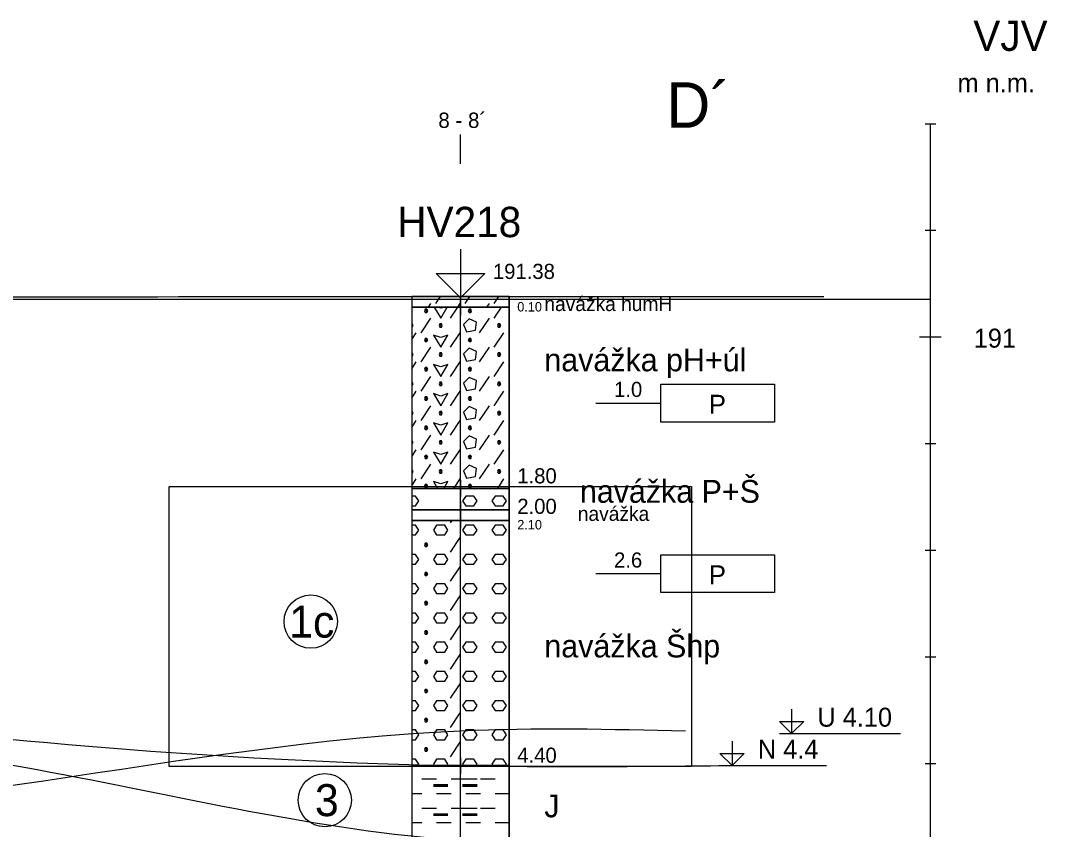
# Model space of a CAD drawing. Extents: x 3042 to 4120, y 576 to 2694.
# Drawn here: x 3598.44 to 3646.62, y 891.76 to 929.7 of the extents above; entities that cross this region are included whole.
import ezdxf

# ---------------------------------------------------------------- set-up
doc = ezdxf.new("R2010")
doc.units = 0
for name, color, linetype in [('11', 7, 'Continuous'), ('15', 7, 'Continuous'), ('16', 7, 'Continuous'), ('17', 7, 'Continuous'), ('18', 7, 'Continuous'), ('19', 7, 'Continuous'), ('20', 7, 'Continuous'), ('21', 7, 'Continuous'), ('22', 7, 'Continuous'), ('51', 7, 'Continuous'), ('52', 7, 'Continuous'), ('53', 7, 'Continuous'), ('56', 7, 'Continuous'), ('61', 7, 'Continuous'), ('62', 7, 'Continuous'), ('HPV', 7, 'Continuous'), ('ig vrty popis', 7, 'Continuous'), ('pomocna', 7, 'Continuous'), ('rozhraní', 7, 'Continuous')]:
    doc.layers.add(name, color=color, linetype=linetype)

msp = doc.modelspace()

# ---------------------------------------------------------------- linework, layer by layer
at = {"layer": '11'}
msp.add_line((3619.082, 916.759), (3629.082, 916.759), dxfattribs=at)
at = {"layer": '15'}
msp.add_lwpolyline([(3619.082, 918.982), (3619.082, 916.696), (3617.939, 917.839), (3620.225, 917.839), (3619.082, 916.696)], dxfattribs=at)
at = {"layer": '18'}
msp.add_line((3619.082, 866.759), (3619.082, 916.759), dxfattribs=at)
at = {"layer": '19'}
for p, q in [((3640.878, 924.859), (3641.386, 924.859)), ((3640.878, 919.859), (3641.386, 919.859)), ((3640.624, 914.859), (3641.64, 914.859)), ((3640.878, 909.859), (3641.386, 909.859)), ((3640.878, 904.859), (3641.386, 904.859)), ((3640.878, 899.859), (3641.386, 899.859)), ((3640.878, 894.859), (3641.386, 894.859))]:
    msp.add_line(p, q, dxfattribs=at)
at = {"layer": '21'}
msp.add_line((3641.132, 864.859), (3641.132, 924.859), dxfattribs=at)
at = {"layer": '22'}
msp.add_lwpolyline([(3619.082, 922.982), (3619.082, 922.982), (3619.082, 924.351)], dxfattribs=at)
at = {"layer": '51'}
for p, q in [((3617.583, 916.259), (3617.697, 916.43)), ((3617.926, 916.43), (3618.145, 916.759)), ((3618.955, 916.259), (3619.069, 916.43)), ((3619.298, 916.43), (3619.517, 916.759)), ((3620.327, 916.259), (3620.441, 916.43)), ((3620.669, 916.43), (3620.889, 916.759)), ((3618.612, 915.744), (3618.955, 916.259)), ((3620.669, 915.744), (3621.012, 916.259)), ((3617.24, 915.058), (3617.697, 915.744)), ((3619.983, 915.058), (3620.441, 915.744)), ((3616.796, 915.376), (3616.821, 915.325)), ((3616.796, 914.735), (3617.012, 915.058)), ((3618.612, 914.373), (3619.069, 915.058)), ((3620.669, 914.373), (3621.126, 915.058)), ((3621.355, 915.058), (3621.368, 915.077)), ((3616.796, 914.004), (3616.821, 913.954)), ((3617.24, 913.687), (3617.697, 914.373)), ((3619.983, 913.687), (3620.441, 914.373)), ((3616.796, 913.363), (3617.012, 913.687)), ((3618.612, 913.001), (3619.069, 913.687)), ((3620.669, 913.001), (3621.126, 913.687)), ((3621.355, 913.687), (3621.368, 913.706)), ((3617.24, 912.315), (3617.697, 913.001)), ((3619.983, 912.315), (3620.441, 913.001)), ((3616.796, 912.633), (3616.821, 912.582)), ((3616.796, 911.991), (3617.012, 912.315)), ((3618.612, 911.629), (3619.069, 912.315)), ((3620.669, 911.629), (3621.126, 912.315)), ((3621.355, 912.315), (3621.368, 912.334)), ((3617.24, 910.944), (3617.697, 911.629)), ((3619.983, 910.944), (3620.441, 911.629)), ((3616.796, 911.261), (3616.821, 911.21)), ((3616.796, 910.62), (3617.012, 910.944)), ((3618.612, 910.258), (3619.069, 910.944)), ((3620.669, 910.258), (3621.126, 910.944)), ((3621.355, 910.944), (3621.368, 910.963)), ((3617.24, 909.572), (3617.697, 910.258)), ((3619.983, 909.572), (3620.441, 910.258)), ((3616.796, 909.89), (3616.821, 909.839)), ((3616.796, 909.248), (3617.012, 909.572)), ((3618.612, 908.886), (3619.069, 909.572)), ((3620.669, 908.886), (3621.126, 909.572)), ((3621.355, 909.572), (3621.368, 909.591)), ((3617.24, 908.2), (3617.697, 908.886)), ((3619.983, 908.2), (3620.441, 908.886)), ((3616.796, 908.518), (3616.821, 908.467)), ((3616.796, 907.877), (3617.012, 908.2)), ((3618.775, 907.759), (3619.069, 908.2)), ((3620.832, 907.759), (3621.126, 908.2)), ((3621.355, 908.2), (3621.368, 908.219)), ((3617.812, 908.086), (3618.008, 907.759)), ((3618.612, 906.143), (3618.689, 906.259)), ((3618.612, 904.771), (3619.069, 905.457)), ((3618.612, 903.4), (3619.069, 904.086)), ((3618.612, 902.028), (3619.069, 902.714)), ((3618.612, 900.657), (3619.069, 901.342)), ((3618.612, 899.285), (3619.069, 899.971)), ((3618.612, 897.913), (3619.069, 898.599)), ((3618.612, 896.542), (3619.069, 897.228)), ((3618.612, 895.17), (3619.069, 895.856)), ((3617.278, 894.142), (3617.964, 894.142)), ((3617.812, 893.875), (3618.498, 893.875)), ((3617.812, 893.837), (3618.498, 893.837)), ((3617.812, 893.799), (3618.498, 893.799)), ((3618.65, 894.142), (3619.336, 894.142)), ((3619.183, 894.142), (3619.869, 894.142)), ((3619.183, 893.875), (3619.869, 893.875)), ((3619.183, 893.837), (3619.869, 893.837)), ((3619.183, 893.799), (3619.869, 893.799)), ((3620.022, 894.142), (3620.707, 894.142)), ((3616.796, 893.456), (3617.278, 893.456)), ((3617.964, 893.456), (3618.65, 893.456)), ((3619.336, 893.456), (3620.022, 893.456)), ((3620.707, 893.456), (3621.368, 893.456)), ((3617.278, 892.77), (3617.964, 892.77)), ((3618.65, 892.77), (3619.336, 892.77)), ((3619.183, 892.77), (3619.869, 892.77)), ((3620.022, 892.77), (3620.707, 892.77)), ((3617.812, 892.503), (3618.498, 892.503)), ((3617.812, 892.465), (3618.498, 892.465)), ((3617.812, 892.427), (3618.498, 892.427)), ((3619.183, 892.503), (3619.869, 892.503)), ((3619.183, 892.465), (3619.869, 892.465)), ((3619.183, 892.427), (3619.869, 892.427)), ((3616.796, 892.084), (3617.278, 892.084)), ((3617.964, 892.084), (3618.65, 892.084)), ((3619.336, 892.084), (3620.022, 892.084)), ((3620.707, 892.084), (3621.368, 892.084))]:
    msp.add_line(p, q, dxfattribs=at)
for points in [[(3616.796, 916.259), (3621.368, 916.259), (3621.368, 916.759), (3616.796, 916.759)], [(3616.796, 907.759), (3621.368, 907.759), (3621.368, 916.259), (3616.796, 916.259)], [(3616.796, 906.759), (3621.368, 906.759), (3621.368, 907.759), (3616.796, 907.759)], [(3616.796, 906.259), (3621.368, 906.259), (3621.368, 906.759), (3616.796, 906.759)], [(3616.796, 894.759), (3621.368, 894.759), (3621.368, 906.259), (3616.796, 906.259)], [(3616.796, 891.259), (3621.368, 891.259), (3621.368, 894.759), (3616.796, 894.759)]]:
    msp.add_lwpolyline(points, close=True, dxfattribs=at)
for points in [[(3617.431, 916.163), (3617.393, 916.087), (3617.431, 916.011), (3617.507, 916.011), (3617.545, 916.087), (3617.507, 916.163), (3617.431, 916.163), (3617.507, 916.011)], [(3617.846, 916.259), (3618.155, 915.744), (3618.464, 916.259)], [(3618.328, 916.259), (3618.155, 916.201), (3617.982, 916.259)], [(3619.488, 916.163), (3619.45, 916.087), (3619.488, 916.011), (3619.564, 916.011), (3619.602, 916.087), (3619.564, 916.163), (3619.488, 916.163), (3619.564, 916.011)], [(3616.796, 915.325), (3616.821, 915.325), (3616.859, 915.401), (3616.821, 915.478), (3616.796, 915.478)], [(3618.117, 915.478), (3618.078, 915.401), (3618.117, 915.325), (3618.193, 915.325), (3618.231, 915.401), (3618.193, 915.478), (3618.117, 915.478), (3618.193, 915.325)], [(3619.221, 915.439), (3619.374, 915.097), (3619.793, 915.173), (3619.831, 915.554), (3619.488, 915.706), (3619.221, 915.439)], [(3620.86, 915.478), (3620.822, 915.401), (3620.86, 915.325), (3620.936, 915.325), (3620.974, 915.401), (3620.936, 915.478), (3620.86, 915.478), (3620.936, 915.325)], [(3617.812, 914.944), (3618.155, 914.373), (3618.498, 914.944), (3618.155, 914.83), (3617.812, 914.944)], [(3617.431, 914.792), (3617.393, 914.716), (3617.431, 914.639), (3617.507, 914.639), (3617.545, 914.716), (3617.507, 914.792), (3617.431, 914.792), (3617.507, 914.639)], [(3619.488, 914.792), (3619.45, 914.716), (3619.488, 914.639), (3619.564, 914.639), (3619.602, 914.716), (3619.564, 914.792), (3619.488, 914.792), (3619.564, 914.639)], [(3616.796, 913.954), (3616.821, 913.954), (3616.859, 914.03), (3616.821, 914.106), (3616.796, 914.106)], [(3618.117, 914.106), (3618.078, 914.03), (3618.117, 913.954), (3618.193, 913.954), (3618.231, 914.03), (3618.193, 914.106), (3618.117, 914.106), (3618.193, 913.954)], [(3619.221, 914.068), (3619.374, 913.725), (3619.793, 913.801), (3619.831, 914.182), (3619.488, 914.335), (3619.221, 914.068)], [(3620.86, 914.106), (3620.822, 914.03), (3620.86, 913.954), (3620.936, 913.954), (3620.974, 914.03), (3620.936, 914.106), (3620.86, 914.106), (3620.936, 913.954)], [(3617.812, 913.573), (3618.155, 913.001), (3618.498, 913.573), (3618.155, 913.458), (3617.812, 913.573)], [(3617.431, 913.42), (3617.393, 913.344), (3617.431, 913.268), (3617.507, 913.268), (3617.545, 913.344), (3617.507, 913.42), (3617.431, 913.42), (3617.507, 913.268)], [(3619.488, 913.42), (3619.45, 913.344), (3619.488, 913.268), (3619.564, 913.268), (3619.602, 913.344), (3619.564, 913.42), (3619.488, 913.42), (3619.564, 913.268)], [(3616.796, 912.582), (3616.821, 912.582), (3616.859, 912.658), (3616.821, 912.734), (3616.796, 912.734)], [(3618.117, 912.734), (3618.078, 912.658), (3618.117, 912.582), (3618.193, 912.582), (3618.231, 912.658), (3618.193, 912.734), (3618.117, 912.734), (3618.193, 912.582)], [(3619.221, 912.696), (3619.374, 912.353), (3619.793, 912.43), (3619.831, 912.811), (3619.488, 912.963), (3619.221, 912.696)], [(3620.86, 912.734), (3620.822, 912.658), (3620.86, 912.582), (3620.936, 912.582), (3620.974, 912.658), (3620.936, 912.734), (3620.86, 912.734), (3620.936, 912.582)], [(3617.431, 912.049), (3617.393, 911.972), (3617.431, 911.896), (3617.507, 911.896), (3617.545, 911.972), (3617.507, 912.049), (3617.431, 912.049), (3617.507, 911.896)], [(3617.812, 912.201), (3618.155, 911.629), (3618.498, 912.201), (3618.155, 912.087), (3617.812, 912.201)], [(3619.488, 912.049), (3619.45, 911.972), (3619.488, 911.896), (3619.564, 911.896), (3619.602, 911.972), (3619.564, 912.049), (3619.488, 912.049), (3619.564, 911.896)], [(3619.221, 911.325), (3619.374, 910.982), (3619.793, 911.058), (3619.831, 911.439), (3619.488, 911.591), (3619.221, 911.325)], [(3616.796, 911.21), (3616.821, 911.21), (3616.859, 911.287), (3616.821, 911.363), (3616.796, 911.363)], [(3618.117, 911.363), (3618.078, 911.287), (3618.117, 911.21), (3618.193, 911.21), (3618.231, 911.287), (3618.193, 911.363), (3618.117, 911.363), (3618.193, 911.21)], [(3620.86, 911.363), (3620.822, 911.287), (3620.86, 911.21), (3620.936, 911.21), (3620.974, 911.287), (3620.936, 911.363), (3620.86, 911.363), (3620.936, 911.21)], [(3617.431, 910.677), (3617.393, 910.601), (3617.431, 910.525), (3617.507, 910.525), (3617.545, 910.601), (3617.507, 910.677), (3617.431, 910.677), (3617.507, 910.525)], [(3617.812, 910.829), (3618.155, 910.258), (3618.498, 910.829), (3618.155, 910.715), (3617.812, 910.829)], [(3619.488, 910.677), (3619.45, 910.601), (3619.488, 910.525), (3619.564, 910.525), (3619.602, 910.601), (3619.564, 910.677), (3619.488, 910.677), (3619.564, 910.525)], [(3619.221, 909.953), (3619.374, 909.61), (3619.793, 909.686), (3619.831, 910.067), (3619.488, 910.22), (3619.221, 909.953)], [(3616.796, 909.839), (3616.821, 909.839), (3616.859, 909.915), (3616.821, 909.991), (3616.796, 909.991)], [(3618.117, 909.991), (3618.078, 909.915), (3618.117, 909.839), (3618.193, 909.839), (3618.231, 909.915), (3618.193, 909.991), (3618.117, 909.991), (3618.193, 909.839)], [(3620.86, 909.991), (3620.822, 909.915), (3620.86, 909.839), (3620.936, 909.839), (3620.974, 909.915), (3620.936, 909.991), (3620.86, 909.991), (3620.936, 909.839)], [(3617.431, 909.305), (3617.393, 909.229), (3617.431, 909.153), (3617.507, 909.153), (3617.545, 909.229), (3617.507, 909.305), (3617.431, 909.305), (3617.507, 909.153)], [(3617.812, 909.458), (3618.155, 908.886), (3618.498, 909.458), (3618.155, 909.343), (3617.812, 909.458)], [(3619.488, 909.305), (3619.45, 909.229), (3619.488, 909.153), (3619.564, 909.153), (3619.602, 909.229), (3619.564, 909.305), (3619.488, 909.305), (3619.564, 909.153)], [(3619.221, 908.581), (3619.374, 908.239), (3619.793, 908.315), (3619.831, 908.696), (3619.488, 908.848), (3619.221, 908.581)], [(3616.796, 908.467), (3616.821, 908.467), (3616.859, 908.543), (3616.821, 908.62), (3616.796, 908.62)], [(3618.117, 908.62), (3618.078, 908.543), (3618.117, 908.467), (3618.193, 908.467), (3618.231, 908.543), (3618.193, 908.62), (3618.117, 908.62), (3618.193, 908.467)], [(3620.86, 908.62), (3620.822, 908.543), (3620.86, 908.467), (3620.936, 908.467), (3620.974, 908.543), (3620.936, 908.62), (3620.86, 908.62), (3620.936, 908.467)], [(3617.431, 907.934), (3617.393, 907.858), (3617.431, 907.781), (3617.507, 907.781), (3617.545, 907.858), (3617.507, 907.934), (3617.431, 907.934), (3617.507, 907.781)], [(3618.301, 907.759), (3618.498, 908.086), (3618.155, 907.972), (3617.812, 908.086)], [(3619.488, 907.934), (3619.45, 907.858), (3619.488, 907.781), (3619.564, 907.781), (3619.602, 907.858), (3619.564, 907.934), (3619.488, 907.934), (3619.564, 907.781)], [(3616.796, 906.943), (3616.973, 906.943), (3617.126, 907.172), (3616.973, 907.4), (3616.796, 907.4)], [(3619.336, 906.943), (3619.717, 906.943), (3619.869, 907.172), (3619.717, 907.4), (3619.336, 907.4), (3619.183, 907.172), (3619.336, 906.943)], [(3620.707, 906.943), (3621.088, 906.943), (3621.241, 907.172), (3621.088, 907.4), (3620.707, 907.4), (3620.555, 907.172), (3620.707, 906.943)], [(3616.796, 905.572), (3616.973, 905.572), (3617.126, 905.8), (3616.973, 906.029), (3616.796, 906.029)], [(3617.964, 905.572), (3618.345, 905.572), (3618.498, 905.8), (3618.345, 906.029), (3617.964, 906.029), (3617.812, 905.8), (3617.964, 905.572)], [(3619.336, 905.572), (3619.717, 905.572), (3619.869, 905.8), (3619.717, 906.029), (3619.336, 906.029), (3619.183, 905.8), (3619.336, 905.572)], [(3620.707, 905.572), (3621.088, 905.572), (3621.241, 905.8), (3621.088, 906.029), (3620.707, 906.029), (3620.555, 905.8), (3620.707, 905.572)], [(3617.431, 905.191), (3617.393, 905.114), (3617.431, 905.038), (3617.507, 905.038), (3617.545, 905.114), (3617.507, 905.191), (3617.431, 905.191), (3617.507, 905.038)], [(3616.796, 904.2), (3616.973, 904.2), (3617.126, 904.429), (3616.973, 904.657), (3616.796, 904.657)], [(3617.964, 904.2), (3618.345, 904.2), (3618.498, 904.429), (3618.345, 904.657), (3617.964, 904.657), (3617.812, 904.429), (3617.964, 904.2)], [(3619.336, 904.2), (3619.717, 904.2), (3619.869, 904.429), (3619.717, 904.657), (3619.336, 904.657), (3619.183, 904.429), (3619.336, 904.2)], [(3620.707, 904.2), (3621.088, 904.2), (3621.241, 904.429), (3621.088, 904.657), (3620.707, 904.657), (3620.555, 904.429), (3620.707, 904.2)], [(3617.431, 903.819), (3617.393, 903.743), (3617.431, 903.667), (3617.507, 903.667), (3617.545, 903.743), (3617.507, 903.819), (3617.431, 903.819), (3617.507, 903.667)], [(3616.796, 902.828), (3616.973, 902.828), (3617.126, 903.057), (3616.973, 903.286), (3616.796, 903.286)], [(3617.964, 902.828), (3618.345, 902.828), (3618.498, 903.057), (3618.345, 903.286), (3617.964, 903.286), (3617.812, 903.057), (3617.964, 902.828)], [(3619.336, 902.828), (3619.717, 902.828), (3619.869, 903.057), (3619.717, 903.286), (3619.336, 903.286), (3619.183, 903.057), (3619.336, 902.828)], [(3620.707, 902.828), (3621.088, 902.828), (3621.241, 903.057), (3621.088, 903.286), (3620.707, 903.286), (3620.555, 903.057), (3620.707, 902.828)], [(3617.431, 902.447), (3617.393, 902.371), (3617.431, 902.295), (3617.507, 902.295), (3617.545, 902.371), (3617.507, 902.447), (3617.431, 902.447), (3617.507, 902.295)], [(3616.796, 901.457), (3616.973, 901.457), (3617.126, 901.685), (3616.973, 901.914), (3616.796, 901.914)], [(3617.964, 901.457), (3618.345, 901.457), (3618.498, 901.685), (3618.345, 901.914), (3617.964, 901.914), (3617.812, 901.685), (3617.964, 901.457)], [(3619.336, 901.457), (3619.717, 901.457), (3619.869, 901.685), (3619.717, 901.914), (3619.336, 901.914), (3619.183, 901.685), (3619.336, 901.457)], [(3620.707, 901.457), (3621.088, 901.457), (3621.241, 901.685), (3621.088, 901.914), (3620.707, 901.914), (3620.555, 901.685), (3620.707, 901.457)], [(3617.431, 901.076), (3617.393, 901), (3617.431, 900.923), (3617.507, 900.923), (3617.545, 901), (3617.507, 901.076), (3617.431, 901.076), (3617.507, 900.923)], [(3616.796, 900.085), (3616.973, 900.085), (3617.126, 900.314), (3616.973, 900.542), (3616.796, 900.542)], [(3617.964, 900.085), (3618.345, 900.085), (3618.498, 900.314), (3618.345, 900.542), (3617.964, 900.542), (3617.812, 900.314), (3617.964, 900.085)], [(3619.336, 900.085), (3619.717, 900.085), (3619.869, 900.314), (3619.717, 900.542), (3619.336, 900.542), (3619.183, 900.314), (3619.336, 900.085)], [(3620.707, 900.085), (3621.088, 900.085), (3621.241, 900.314), (3621.088, 900.542), (3620.707, 900.542), (3620.555, 900.314), (3620.707, 900.085)], [(3617.431, 899.704), (3617.393, 899.628), (3617.431, 899.552), (3617.507, 899.552), (3617.545, 899.628), (3617.507, 899.704), (3617.431, 899.704), (3617.507, 899.552)], [(3616.796, 898.714), (3616.973, 898.714), (3617.126, 898.942), (3616.973, 899.171), (3616.796, 899.171)], [(3617.964, 898.714), (3618.345, 898.714), (3618.498, 898.942), (3618.345, 899.171), (3617.964, 899.171), (3617.812, 898.942), (3617.964, 898.714)], [(3619.336, 898.714), (3619.717, 898.714), (3619.869, 898.942), (3619.717, 899.171), (3619.336, 899.171), (3619.183, 898.942), (3619.336, 898.714)], [(3620.707, 898.714), (3621.088, 898.714), (3621.241, 898.942), (3621.088, 899.171), (3620.707, 899.171), (3620.555, 898.942), (3620.707, 898.714)], [(3617.431, 898.333), (3617.393, 898.256), (3617.431, 898.18), (3617.507, 898.18), (3617.545, 898.256), (3617.507, 898.333), (3617.431, 898.333), (3617.507, 898.18)], [(3616.796, 897.342), (3616.973, 897.342), (3617.126, 897.571), (3616.973, 897.799), (3616.796, 897.799)], [(3617.964, 897.342), (3618.345, 897.342), (3618.498, 897.571), (3618.345, 897.799), (3617.964, 897.799), (3617.812, 897.571), (3617.964, 897.342)], [(3619.336, 897.342), (3619.717, 897.342), (3619.869, 897.571), (3619.717, 897.799), (3619.336, 897.799), (3619.183, 897.571), (3619.336, 897.342)], [(3620.707, 897.342), (3621.088, 897.342), (3621.241, 897.571), (3621.088, 897.799), (3620.707, 897.799), (3620.555, 897.571), (3620.707, 897.342)], [(3617.431, 896.961), (3617.393, 896.885), (3617.431, 896.809), (3617.507, 896.809), (3617.545, 896.885), (3617.507, 896.961), (3617.431, 896.961), (3617.507, 896.809)], [(3616.796, 895.97), (3616.973, 895.97), (3617.126, 896.199), (3616.973, 896.428), (3616.796, 896.428)], [(3617.964, 895.97), (3618.345, 895.97), (3618.498, 896.199), (3618.345, 896.428), (3617.964, 896.428), (3617.812, 896.199), (3617.964, 895.97)], [(3619.336, 895.97), (3619.717, 895.97), (3619.869, 896.199), (3619.717, 896.428), (3619.336, 896.428), (3619.183, 896.199), (3619.336, 895.97)], [(3620.707, 895.97), (3621.088, 895.97), (3621.241, 896.199), (3621.088, 896.428), (3620.707, 896.428), (3620.555, 896.199), (3620.707, 895.97)], [(3617.431, 895.589), (3617.393, 895.513), (3617.431, 895.437), (3617.507, 895.437), (3617.545, 895.513), (3617.507, 895.589), (3617.431, 895.589), (3617.507, 895.437)], [(3617.08, 894.759), (3617.126, 894.827), (3616.973, 895.056), (3616.796, 895.056)], [(3618.452, 894.759), (3618.498, 894.827), (3618.345, 895.056), (3617.964, 895.056), (3617.812, 894.827), (3617.857, 894.759)], [(3619.824, 894.759), (3619.869, 894.827), (3619.717, 895.056), (3619.336, 895.056), (3619.183, 894.827), (3619.229, 894.759)], [(3621.195, 894.759), (3621.241, 894.827), (3621.088, 895.056), (3620.707, 895.056), (3620.555, 894.827), (3620.601, 894.759)]]:
    msp.add_lwpolyline(points, dxfattribs=at)
at = {"layer": '53'}
for p, q in [((3616.796, 916.759), (3621.368, 916.759)), ((3616.796, 916.759), (3616.796, 866.759)), ((3621.368, 916.759), (3621.368, 866.759)), ((3616.796, 916.259), (3621.368, 916.259)), ((3616.796, 907.759), (3621.368, 907.759)), ((3616.796, 906.759), (3621.368, 906.759)), ((3616.796, 906.259), (3621.368, 906.259)), ((3616.796, 894.759), (3621.368, 894.759))]:
    msp.add_line(p, q, dxfattribs=at)
at = {"layer": '56'}
for p, q in [((3619.082, 917.14), (3619.082, 916.378)), ((3618.701, 916.759), (3619.463, 916.759)), ((3619.082, 916.64), (3619.082, 915.878)), ((3618.701, 916.259), (3619.463, 916.259)), ((3618.701, 907.759), (3619.463, 907.759)), ((3619.082, 908.14), (3619.082, 907.378)), ((3618.701, 906.759), (3619.463, 906.759)), ((3619.082, 907.14), (3619.082, 906.378)), ((3618.701, 906.259), (3619.463, 906.259)), ((3619.082, 906.64), (3619.082, 905.878)), ((3618.701, 894.759), (3619.463, 894.759)), ((3619.082, 895.14), (3619.082, 894.378))]:
    msp.add_line(p, q, dxfattribs=at)
at = {"layer": '61'}
for p, q in [((3634.05, 896.259), (3639.722, 896.259)), ((3631.256, 894.759), (3636.251, 894.759))]:
    msp.add_line(p, q, dxfattribs=at)
for points in [[(3634.621, 897.402), (3634.621, 896.259), (3634.05, 896.831), (3635.193, 896.831), (3634.621, 896.259)], [(3631.827, 895.902), (3631.827, 894.759), (3631.256, 895.331), (3632.399, 895.331), (3631.827, 894.759)]]:
    msp.add_lwpolyline(points, dxfattribs=at)
at = {"layer": '62'}
for p, q in [((3625.432, 911.759), (3628.48, 911.759)), ((3625.432, 903.759), (3628.48, 903.759))]:
    msp.add_line(p, q, dxfattribs=at)
for points in [[(3633.814, 910.87), (3628.48, 910.87), (3628.48, 912.648), (3633.814, 912.648), (3633.814, 910.87)], [(3633.814, 902.87), (3628.48, 902.87), (3628.48, 904.648), (3633.814, 904.648), (3633.814, 902.87)]]:
    msp.add_lwpolyline(points, dxfattribs=at)
at = {"layer": 'HPV'}
msp.add_spline([(3335.583, 896.048), (3352.572, 896.048), (3453.062, 896.51), (3557.332, 895.79), (3580.052, 892.49), (3619.082, 896.393), (3629.647, 896.393)], degree=3, dxfattribs=at)
at = {"layer": 'pomocna'}
msp.add_line((3641.132, 916.609), (3515.508, 916.609), dxfattribs=at)
at = {"layer": 'rozhraní'}
msp.add_lwpolyline([(3629.917, 894.716), (3605.414, 894.716), (3605.414, 907.847), (3629.917, 907.847)], close=True, dxfattribs=at)
for centre in [(3612.06, 901.51), (3612.718, 893.138)]:
    msp.add_circle(centre, 1.25, dxfattribs=at)
for points in [[(3523.722, 916.609), (3557.268, 916.659), (3619.463, 916.759), (3636.136, 916.759)], [(3507.468, 910.407), (3557.332, 901.659), (3619.082, 894.759), (3631.6, 894.759)], [(3248.314, 891.859), (3256.322, 891.859), (3352.572, 886.409), (3431.332, 884.009), (3453.062, 885.409), (3491.522, 887.359), (3557.332, 884.659), (3580.052, 895.009), (3619.082, 891.259), (3629.275, 891.259)]]:
    msp.add_spline(points, degree=3, dxfattribs=at)

# ---------------------------------------------------------------- texts
at = {"layer": '16'}
msp.add_text('HV218', height=1.4224, dxfattribs=at).set_placement((3616.118, 919.538))
at = {"layer": '17'}
msp.add_text('191.38', height=0.7112, dxfattribs=at).set_placement((3620.606, 917.577))
at = {"layer": '19'}
for s, p in [('m n.m.', (3642.402, 926.326)), ('191', (3643.164, 914.357))]:
    msp.add_text(s, height=0.889, dxfattribs=at).set_placement(p)
at = {"layer": '20'}
msp.add_text('VJV', height=1.4224, dxfattribs=at).set_placement((3643.143, 928.273))
at = {"layer": '22'}
msp.add_text('8 - 8´', height=0.72, dxfattribs=at).set_placement((3618.046, 924.66))
at = {"layer": '52'}
for s, height, p in [('0.10', 0.4445, (3621.749, 916.051)), ('navážka humH', 0.6731, (3623.019, 916.072)), ('navážka pH+úl', 1.0668, (3623.019, 913.248)), ('1.80', 0.7112, (3621.749, 907.992)), ('navážka P+Š', 1.0668, (3624.688, 907.084)), ('2.00', 0.7112, (3621.749, 906.561)), ('navážka', 0.6731, (3624.588, 906.233)), ('2.10', 0.4445, (3621.749, 905.833)), ('navážka Šhp', 1.0668, (3623.019, 899.831)), ('4.40', 0.7112, (3621.749, 894.889)), ('J', 1.067, (3623.019, 892.331))]:
    msp.add_text(s, height=height, dxfattribs=at).set_placement(p)
at = {"layer": '61'}
for s, p in [('U 4.10', (3635.828, 896.583)), ('N 4.4', (3633.034, 895.083))]:
    msp.add_text(s, height=0.889, dxfattribs=at).set_placement(p)
at = {"layer": '62'}
for s, height, p in [('1.0', 0.7112, (3626.289, 912.044)), ('P', 0.889, (3630.745, 911.257)), ('2.6', 0.7112, (3626.289, 904.044)), ('P', 0.889, (3630.745, 903.257))]:
    msp.add_text(s, height=height, dxfattribs=at).set_placement(p)
at = {"layer": 'ig vrty popis'}
msp.add_text('D´', height=2.132, dxfattribs=at).set_placement((3628.744, 924.669))
at = {"layer": 'rozhraní'}
for s, p in [('1c', (3611.05, 900.76)), ('3', (3612.256, 892.388))]:
    msp.add_text(s, height=1.5, dxfattribs=at).set_placement(p)

doc.saveas('drawing.dxf')
